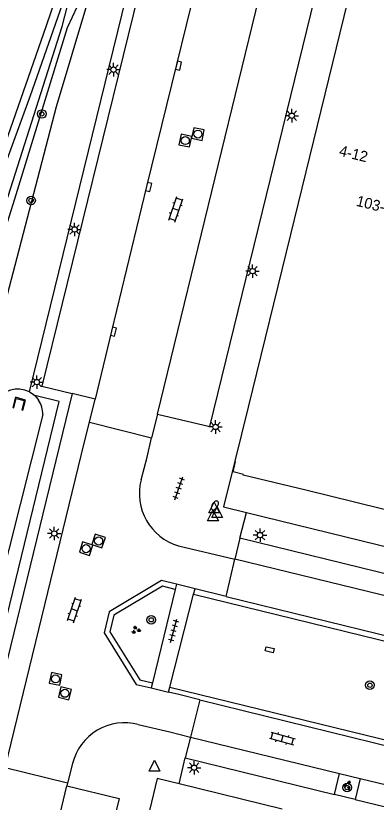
# Model space of a CAD drawing. Extents: x 125000 to 129004, y 397500 to 399008.
# Drawn here: x 126158.9 to 126192.5, y 398305.6 to 398378.8 of the extents above; entities that cross this region are included whole.
import ezdxf

# ---------------------------------------------------------------- set-up
doc = ezdxf.new("R2010")
doc.units = 0
for name, color, linetype in [('gg-anno-huisnummerreeks BGT', 7, 'Continuous'), ('gg-bbg-hoofdgebouw', 7, 'Continuous'), ('gg-knt-BGT kruinlijn', 7, 'Continuous'), ('gg-knt-bovenkant onderkant talud', 7, 'Continuous'), ('gg-knt-verharding', 7, 'Continuous'), ('gg-knt-verharding nz', 7, 'Continuous'), ('gg-kntw-greppel-droge sloot', 7, 'Continuous'), ('gg-kwrk-uitstroombak niveau min 01', 7, 'Continuous'), ('gt-grn-groengrens', 7, 'Continuous'), ('gt-grn-weggrens', 7, 'Continuous'), ('gt-symb-boom', 7, 'Continuous'), ('gt-symb-brandkraan', 7, 'Continuous'), ('gt-symb-groenvak', 7, 'Continuous'), ('gt-symb-klinker verharding', 7, 'Continuous'), ('gt-symb-kolk', 7, 'Continuous'), ('gt-symb-kolk center center', 7, 'Continuous'), ('gt-symb-lichtmast', 7, 'Continuous'), ('gt-symb-rioolschacht', 7, 'Continuous'), ('gt-symb-tegel verharding', 7, 'Continuous'), ('gt-symb-waterafsluiter', 7, 'Continuous')]:
    doc.layers.add(name, color=color, linetype=linetype)

# ---------------------------------------------------------------- blocks, each defined once
blk = doc.blocks.new('gt0-BOOM')
at = {"layer": 'gt-symb-boom'}
for radius in [0.4, 0.2]:
    blk.add_circle((0, 0), radius, dxfattribs=at)
blk = doc.blocks.new('gt0-GRVAK')
at = {"layer": 'gt-symb-groenvak'}
for p, q in [((-0.11, 0.189), (-0.228, 0.24)), ((-0.182, 0.153), (0.088, 0.153)), ((-0.091, 0.211), (-0.156, 0.322)), ((-0.047, 0.214), (-0.047, 0.393)), ((-0.004, 0.211), (0.061, 0.322)), ((0.015, 0.189), (0.133, 0.24)), ((0.262, -0.052), (0.197, 0.059)), ((0.305, -0.049), (0.305, 0.13)), ((0.349, -0.052), (0.414, 0.059)), ((-0.245, -0.228), (-0.363, -0.177)), ((-0.318, -0.264), (-0.047, -0.264)), ((-0.226, -0.206), (-0.291, -0.095)), ((-0.183, -0.203), (-0.183, -0.024)), ((-0.139, -0.206), (-0.074, -0.095)), ((-0.12, -0.228), (-0.002, -0.177)), ((0.243, -0.074), (0.125, -0.023)), ((0.17, -0.11), (0.441, -0.11)), ((0.368, -0.074), (0.486, -0.023))]:
    blk.add_line(p, q, dxfattribs=at)
blk = doc.blocks.new('gt0-KOLKCC')
at = {"layer": 'gt-symb-kolk center center'}
blk.add_lwpolyline([(-0.375, 0.2), (0.375, 0.2), (0.375, -0.2), (-0.375, -0.2)], close=True, dxfattribs=at)
blk = doc.blocks.new('gt0-LMAST')
at = {"layer": 'gt-symb-lichtmast'}
for p, q in [((-0.182, 0.173), (-0.447, 0.438)), ((-0.005, 0.246), (-0.005, 0.621)), ((0.172, 0.173), (0.437, 0.438)), ((-0.255, -0.004), (-0.63, -0.004)), ((-0.182, -0.181), (-0.447, -0.446)), ((-0.005, -0.254), (-0.005, -0.629)), ((0.437, -0.446), (0.172, -0.181)), ((0.245, -0.004), (0.62, -0.004))]:
    blk.add_line(p, q, dxfattribs=at)
blk.add_circle((-0.005, -0.004), 0.25, dxfattribs=at)
blk = doc.blocks.new('gt0-TEG1')
at = {"layer": 'gt-symb-tegel verharding'}
for p, q in [((-1.125, 0), (1.125, 0)), ((-0.9, -0.25), (-0.9, 0.25)), ((-0.45, -0.25), (-0.45, 0.25)), ((0, -0.25), (0, 0.25)), ((0.45, -0.25), (0.45, 0.25)), ((0.9, -0.25), (0.9, 0.25))]:
    blk.add_line(p, q, dxfattribs=at)
blk = doc.blocks.new('gt0-WAFSL')
at = {"layer": 'gt-symb-waterafsluiter'}
for p, q in [((-0.5, -0.333), (0, 0.667)), ((0, 0.667), (0.5, -0.333)), ((0.5, -0.333), (-0.5, -0.333))]:
    blk.add_line(p, q, dxfattribs=at)
blk = doc.blocks.new('gt0-BR')
at = {"layer": 'gt-symb-brandkraan'}
for centre, radius, start, end in [((-0.244, 0), 0.206, 107.56694, 252.43307), ((0.599, -2.664), 3, 106.89205, 107.56694), ((0, -0.691), 0.938, 73.10799, 106.89205), ((-0.599, -2.664), 3, 72.43309, 73.10799), ((0.244, 0), 0.206, 287.56695, 72.43309), ((0.599, 2.664), 3, 252.43307, 253.10797), ((0, 0.691), 0.938, 253.10797, 286.89206), ((-0.599, 2.664), 3, 286.89206, 287.56695)]:
    blk.add_arc(centre, radius, start, end, dxfattribs=at)
blk = doc.blocks.new('gt0-RS')
at = {"layer": 'gt-symb-rioolschacht'}
blk.add_lwpolyline([(-0.5, -0.5), (0.5, -0.5), (0.5, 0.5), (-0.5, 0.5)], close=True, dxfattribs=at)
blk.add_circle((0, 0), 0.375, dxfattribs=at)
blk = doc.blocks.new('gt0-KOLK')
at = {"layer": 'gt-symb-kolk'}
blk.add_lwpolyline([(0, 0), (0.375, 0), (0.375, 0.4), (-0.375, 0.4), (-0.375, 0), (0, 0)], dxfattribs=at)
blk = doc.blocks.new('gt0-KL1')
at = {"layer": 'gt-symb-klinker verharding'}
for p, q in [((-1.15, 0.3), (1.15, 0.3)), ((-1, -0.3), (-1, 0.3)), ((-0.5, 0.3), (-0.5, 0.45)), ((0, -0.3), (0, 0.3)), ((0.5, 0.3), (0.5, 0.45)), ((1, -0.3), (1, 0.3)), ((-1.15, -0.3), (1.15, -0.3)), ((-0.5, -0.45), (-0.5, -0.3)), ((0.5, -0.45), (0.5, -0.3))]:
    blk.add_line(p, q, dxfattribs=at)

msp = doc.modelspace()

# ---------------------------------------------------------------- linework, layer by layer
at = {"layer": 'gg-bbg-hoofdgebouw'}
msp.add_line((126183.728, 398304.931), (126174.153, 398307.269), dxfattribs=at)
for points in [[(126191.233, 398385.991), (126184.493, 398358.426), (126180.56, 398342.337), (126179.318, 398337.318)], [(126195.241, 398332.331), (126185.923, 398334.609), (126180.109, 398336.023), (126180.125, 398336.091), (126179.162, 398336.334), (126179.386, 398337.301), (126179.318, 398337.318)], [(126174.153, 398307.269), (126172.099, 398307.77), (126171.372, 398304.809)]]:
    msp.add_lwpolyline(points, dxfattribs=at)
at = {"layer": 'gg-knt-BGT kruinlijn'}
msp.add_lwpolyline([(126166.989, 398384.655), (126163.714, 398377.674), (126158.805, 398361.725), (126152.949, 398343.104), (126145.727, 398319.001), (126145.134, 398319.105), (126152.392, 398343.198), (126158.243, 398361.974), (126163.265, 398377.789), (126165.208, 398385.399)], dxfattribs=at)
at = {"layer": 'gg-knt-bovenkant onderkant talud'}
msp.add_lwpolyline([(126166.989, 398384.655), (126162.687, 398370.319), (126158.854, 398355.519), (126155.309, 398342.125), (126149.063, 398316.129), (126141.045, 398318.176), (126154.873, 398356.566), (126160.309, 398371.349), (126165.208, 398385.399)], dxfattribs=at)
at = {"layer": 'gg-knt-verharding'}
for p, q in [((126164.198, 398343.624), (126156.901, 398313.802)), ((126166.334, 398343.102), (126164.198, 398343.624)), ((126165.811, 398340.936), (126166.334, 398343.102)), ((126172.119, 398341.707), (126171.578, 398339.503)), ((126165.811, 398340.936), (126171.578, 398339.503)), ((126180.405, 398332.543), (126231.953, 398319.924)), ((126179.807, 398330.158), (126179.322, 398328.207)), ((126213.908, 398321.784), (126179.807, 398330.158)), ((126174.081, 398329.43), (126179.322, 398328.207)), ((126178.527, 398324.705), (126179.322, 398328.207)), ((126173.787, 398325.385), (126171.65, 398316.692)), ((126173.906, 398325.871), (126173.787, 398325.385)), ((126175.621, 398325.438), (126173.906, 398325.871)), ((126175.491, 398324.933), (126175.621, 398325.438)), ((126178.527, 398324.705), (126175.621, 398325.438)), ((126173.268, 398316.286), (126175.491, 398324.933)), ((126175.491, 398324.933), (126311.063, 398291.763)), ((126178.527, 398324.705), (126308.878, 398292.812)), ((126171.65, 398316.692), (126171.531, 398316.206)), ((126171.531, 398316.206), (126173.148, 398315.819)), ((126173.148, 398315.819), (126173.268, 398316.286)), ((126173.268, 398316.286), (126308.872, 398283.09)), ((126176.063, 398315.087), (126175.209, 398311.631)), ((126176.063, 398315.087), (126306.612, 398283.129)), ((126175.209, 398311.631), (126174.712, 398309.686)), ((126164.229, 398309.164), (126163.758, 398307.355)), ((126174.712, 398309.686), (126188.588, 398306.3)), ((126163.758, 398307.355), (126157.951, 398308.772)), ((126188.588, 398306.3), (126189.075, 398308.244)), ((126189.075, 398308.244), (126191.007, 398307.777)), ((126191.007, 398307.777), (126190.532, 398305.829)), ((126163.758, 398307.355), (126163.704, 398307.092)), ((126190.532, 398305.829), (126188.588, 398306.3))]:
    msp.add_line(p, q, dxfattribs=at)
for points in [[(126166.964, 398393.142), (126161.762, 398377.831), (126156.501, 398362.811), (126149.577, 398344.075), (126144.431, 398330.505), (126141.247, 398322.275), (126140.327, 398319.279)], [(126172.713, 398390.511), (126161.371, 398344.29), (126164.198, 398343.624)], [(126172.119, 398341.707), (126176.996, 398340.555), (126188.282, 398386.704)], [(126157.951, 398308.772), (126165.349, 398339.125), (126165.811, 398340.936)], [(126170.6, 398335.582), (126171.17, 398337.701), (126171.578, 398339.503)], [(126179.318, 398337.318), (126178.273, 398333.065), (126180.405, 398332.543)], [(126173.906, 398325.871), (126172.509, 398326.224), (126167.633, 398323.291), (126167.158, 398321.339), (126170.157, 398316.535), (126171.531, 398316.206)], [(126173.787, 398325.385), (126172.588, 398325.688), (126168.069, 398322.97), (126167.694, 398321.425), (126170.473, 398316.974), (126171.65, 398316.692)], [(126176.063, 398315.087), (126174.127, 398315.585), (126173.148, 398315.819)], [(126170.343, 398312.809), (126173.263, 398312.114), (126175.209, 398311.631)], [(126163.704, 398307.092), (126168.566, 398305.929), (126162.607, 398281.451), (126157.703, 398282.637)], [(126190.532, 398305.829), (126206.532, 398301.933), (126206.986, 398303.871)]]:
    msp.add_lwpolyline(points, dxfattribs=at)
for centre, radius, start, end in [((126175.563, 398334.329), 5.119, 165.83447, 253.1707), ((126169.075, 398307.985), 4.987, 75.27306, 166.33143)]:
    msp.add_arc(centre, radius, start, end, dxfattribs=at)
at = {"layer": 'gg-knt-verharding nz'}
for p, q in [((126172.119, 398341.707), (126183.398, 398387.909)), ((126213.45, 398319.826), (126179.322, 398328.207)), ((126175.209, 398311.631), (126189.075, 398308.244)), ((126191.007, 398307.777), (126206.986, 398303.871)), ((126157.703, 398282.637), (126163.704, 398307.092))]:
    msp.add_line(p, q, dxfattribs=at)
msp.add_lwpolyline([(126177.604, 398389.302), (126171.117, 398362.888), (126167.841, 398349.42), (126166.334, 398343.102)], dxfattribs=at)
at = {"layer": 'gg-kntw-greppel-droge sloot'}
msp.add_line((126161.449, 398341.65), (126155.15, 398316.686), dxfattribs=at)
for points in [[(126160.212, 398343.765), (126160.464, 398343.61), (126160.697, 398343.421)], [(126160.697, 398343.421), (126160.887, 398343.225), (126161.055, 398343.004)]]:
    msp.add_lwpolyline(points, dxfattribs=at)
for centre, radius, start, end in [((126159.118, 398341.706), 2.332, 62.01158, 151.57067), ((126159.119, 398341.706), 2.331, 358.61679, 33.83211)]:
    msp.add_arc(centre, radius, start, end, dxfattribs=at)
at = {"layer": 'gg-kwrk-uitstroombak niveau min 01'}
msp.add_lwpolyline([(126158.661, 398342.301), (126158.749, 398342.279), (126158.967, 398343.149), (126159.728, 398342.953), (126159.507, 398342.091), (126159.59, 398342.07), (126159.844, 398343.01), (126158.906, 398343.263), (126158.661, 398342.301)], dxfattribs=at)
at = {"layer": 'gt-grn-groengrens'}
msp.add_line((126160.212, 398343.765), (126172.579, 398394.16), dxfattribs=at)
msp.add_lwpolyline([(126155.925, 398314.02), (126162.987, 398342.882), (126160.697, 398343.421)], dxfattribs=at)
at = {"layer": 'gt-grn-weggrens'}
for p, q in [((126179.807, 398330.158), (126180.405, 398332.543)), ((126174.153, 398307.269), (126174.712, 398309.686))]:
    msp.add_line(p, q, dxfattribs=at)

# ---------------------------------------------------------------- block references
at = {"layer": 'gt-symb-boom'}
for p in [(126161.358, 398369.641), (126160.359, 398361.594), (126171.548, 398322.548), (126191.894, 398316.455), (126189.777, 398306.937)]:
    msp.add_blockref('gt0-BOOM', p, dxfattribs=at)
at = {"layer": 'gt-symb-brandkraan', "rotation": 57.660622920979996}
msp.add_blockref('gt0-BR', (126177.472, 398333.2), dxfattribs=at)
at = {"layer": 'gt-symb-groenvak'}
msp.add_blockref('gt0-GRVAK', (126170.11, 398321.597), dxfattribs=at)
at = {"layer": 'gt-symb-groenvak', "rotation": 71.14816421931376}
msp.add_blockref('gt0-GRVAK', (126189.836, 398307.107), dxfattribs=at)
at = {"layer": 'gt-symb-klinker verharding'}
for p, rotation in [((126173.827, 398360.759), 71.14816421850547), ((126164.408, 398323.465), 71.14816421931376), ((126183.746, 398311.496), -15.66210634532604)]:
    msp.add_blockref('gt0-KL1', p, dxfattribs=dict(at, rotation=rotation))
at = {"layer": 'gt-symb-kolk'}
for p, rotation in [((126173.9, 398374.18), -103.71646932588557), ((126171.117, 398362.888), -103.82779503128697), ((126167.841, 398349.42), -103.64723833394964)]:
    msp.add_blockref('gt0-KOLK', p, dxfattribs=dict(at, rotation=rotation))
at = {"layer": 'gt-symb-kolk center center', "rotation": -13.174926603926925}
msp.add_blockref('gt0-KOLKCC', (126182.571, 398319.768), dxfattribs=at)
at = {"layer": 'gt-symb-lichtmast'}
for p in [(126168.041, 398373.77), (126184.631, 398369.483), (126164.416, 398358.895), (126180.979, 398355.009), (126160.905, 398344.68), (126177.536, 398340.507), (126162.52, 398330.589), (126181.678, 398330.438), (126175.544, 398308.784)]:
    msp.add_blockref('gt0-LMAST', p, dxfattribs=at)
at = {"layer": 'gt-symb-rioolschacht'}
for p, rotation in [((126174.716, 398367.161), -102.06274602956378), ((126175.89, 398367.768), -101.71452521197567), ((126166.649, 398329.888), 71.14816421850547), ((126165.48, 398329.172), 72.90569440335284), ((126162.64, 398317.048), -11.366137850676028), ((126163.513, 398315.709), -13.77214543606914)]:
    msp.add_blockref('gt0-RS', p, dxfattribs=dict(at, rotation=rotation))
at = {"layer": 'gt-symb-tegel verharding'}
for p, rotation in [((126174.112, 398334.79), 71.14816422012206), ((126173.638, 398321.537), 75.2272760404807)]:
    msp.add_blockref('gt0-TEG1', p, dxfattribs=dict(at, rotation=rotation))
at = {"layer": 'gt-symb-waterafsluiter'}
for p in [(126177.41, 398332.836), (126177.292, 398332.093), (126177.682, 398332.402), (126171.853, 398308.808)]:
    msp.add_blockref('gt0-WAFSL', p, dxfattribs=at)

# ---------------------------------------------------------------- texts
at = {"layer": 'gg-anno-huisnummerreeks BGT'}
for s, p in [('4-12', (126188.963, 398365.775)), ('103-127', (126190.557, 398361.103))]:
    msp.add_text(s, height=1, rotation=346.2, dxfattribs=at).set_placement(p)

doc.saveas('drawing.dxf')
